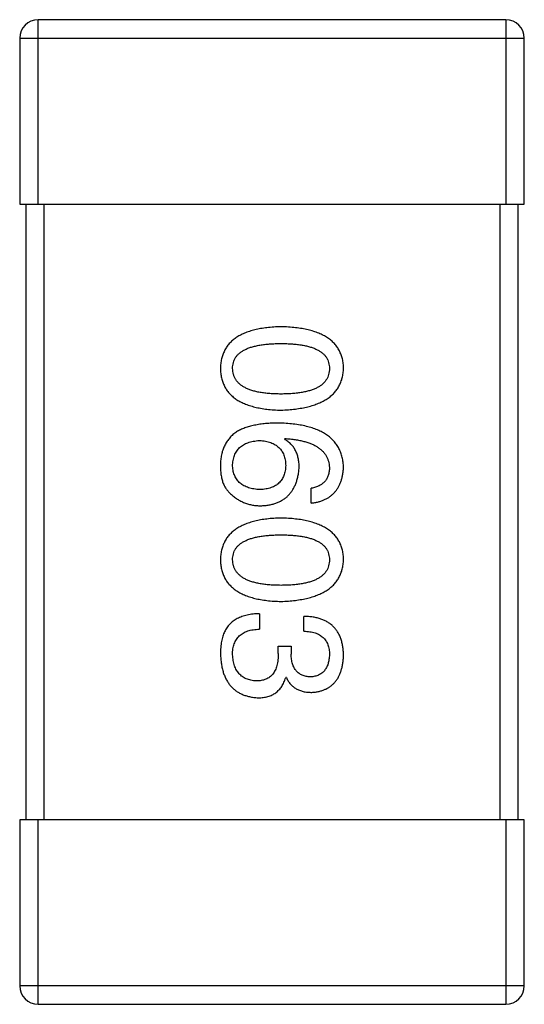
# Model space of a CAD drawing. Header units: millimetres. Extents: x 42 to 554, y 166 to 335.
# Tile 370 of 410: x 508.93 to 509.75, y 260.234 to 261.834. Entities that reach past the tile are written whole.
import ezdxf

# ---------------------------------------------------------------- set-up
doc = ezdxf.new("R2010")
doc.units = ezdxf.units.MM
doc.header["$LTSCALE"] = 30.734
doc.layers.get('0').update_dxf_attribs({"linetype": 'CONTINUOUS'})

msp = doc.modelspace()

# ---------------------------------------------------------------- linework, layer by layer
at = {"linetype": 'Continuous'}
for p, q in [((509.72, 261.8344), (508.96, 261.8344)), ((508.96, 261.5344), (508.96, 261.8344)), ((509.72, 261.8344), (509.72, 261.5344)), ((508.93, 261.8044), (509.75, 261.8044)), ((508.93, 261.8044), (508.93, 261.5344)), ((509.75, 261.5344), (509.75, 261.8044)), ((508.93, 261.5344), (509.75, 261.5344)), ((508.94, 261.5344), (508.94, 260.5344)), ((508.97, 260.5344), (508.97, 261.5344)), ((509.71, 261.5344), (509.71, 260.5344)), ((509.74, 260.5344), (509.74, 261.5344)), ((509.3601, 261.1527), (509.3612, 261.1537)), ((509.4038, 261.0488), (509.4038, 261.0729)), ((509.3197, 260.8691), (509.3197, 260.844)), ((509.3918, 260.8407), (509.3918, 260.8647)), ((509.3503, 260.8166), (509.371, 260.8166)), ((509.3503, 260.8046), (509.3503, 260.8166)), ((509.371, 260.8166), (509.371, 260.8035)), ((509.3634, 260.7653), (509.3623, 260.7653)), ((509.75, 260.5344), (508.93, 260.5344)), ((508.93, 260.5344), (508.93, 260.2644)), ((508.96, 260.2344), (508.96, 260.5344)), ((509.72, 260.5344), (509.72, 260.2344)), ((509.75, 260.2644), (509.75, 260.5344)), ((509.75, 260.2644), (508.93, 260.2644)), ((508.96, 260.2344), (509.72, 260.2344))]:
    msp.add_line(p, q, dxfattribs=at)
for centre, start, end in [((508.96, 261.8044), 90, 180), ((509.72, 261.8044), 0, 90), ((508.96, 260.2644), 180, 270), ((509.72, 260.2644), 270, 0)]:
    msp.add_arc(centre, 0.03, start, end, dxfattribs=at)
for points, knots in [([(509.3547, 261.3354), (509.3507, 261.3353), (509.3431, 261.335), (509.332, 261.334), (509.3217, 261.3325), (509.3122, 261.3305), (509.3034, 261.328), (509.2953, 261.325), (509.288, 261.3216), (509.2815, 261.3175), (509.2756, 261.3131), (509.2705, 261.3081), (509.2662, 261.3025), (509.2627, 261.2965), (509.2599, 261.29), (509.2579, 261.283), (509.2566, 261.2755), (509.2564, 261.2703), (509.2563, 261.2676)], [0, 0, 0, 0, 0.087693, 0.170223, 0.247496, 0.319826, 0.387768, 0.451403, 0.511459, 0.568358, 0.622671, 0.675251, 0.726739, 0.778422, 0.830759, 0.884394, 0.940865, 1, 1, 1, 1]), ([(509.4563, 261.2676), (509.4562, 261.2703), (509.4559, 261.2755), (509.4547, 261.283), (509.4525, 261.29), (509.4497, 261.2965), (509.446, 261.3026), (509.4415, 261.3081), (509.4363, 261.3131), (509.4303, 261.3175), (509.4235, 261.3216), (509.4159, 261.325), (509.4076, 261.328), (509.3985, 261.3305), (509.3887, 261.3325), (509.378, 261.334), (509.3666, 261.335), (509.3587, 261.3353), (509.3547, 261.3354)], [0, 0, 0, 0, 0.057911, 0.113262, 0.165956, 0.217443, 0.268511, 0.319665, 0.372, 0.426129, 0.483365, 0.543779, 0.607756, 0.676562, 0.749704, 0.827713, 0.911177, 1, 1, 1, 1]), ([(509.276, 261.2676), (509.276, 261.2693), (509.2762, 261.2725), (509.2771, 261.2771), (509.2786, 261.2814), (509.2808, 261.2854), (509.2836, 261.2891), (509.287, 261.2924), (509.2911, 261.2954), (509.2957, 261.2981), (509.301, 261.3005), (509.3068, 261.3026), (509.3133, 261.3042), (509.3204, 261.3057), (509.3281, 261.3068), (509.3364, 261.3075), (509.3453, 261.308), (509.3515, 261.3081), (509.3547, 261.3081)], [0, 0, 0, 0, 0.049766, 0.097012, 0.143225, 0.188786, 0.235079, 0.282962, 0.333687, 0.387747, 0.445963, 0.508657, 0.576545, 0.649868, 0.72822, 0.812712, 0.903543, 1, 1, 1, 1]), ([(509.3547, 261.3081), (509.3578, 261.3081), (509.364, 261.308), (509.3729, 261.3075), (509.3812, 261.3068), (509.3889, 261.3057), (509.396, 261.3042), (509.4025, 261.3026), (509.4083, 261.3005), (509.4136, 261.2981), (509.4182, 261.2954), (509.4223, 261.2924), (509.4257, 261.2891), (509.4285, 261.2854), (509.4307, 261.2814), (509.4322, 261.2771), (509.4331, 261.2725), (509.4333, 261.2693), (509.4333, 261.2676)], [0, 0, 0, 0, 0.096452, 0.187278, 0.271765, 0.350519, 0.423437, 0.491321, 0.554011, 0.612224, 0.666281, 0.717003, 0.764884, 0.811423, 0.856783, 0.902993, 0.950236, 1, 1, 1, 1]), ([(509.2563, 261.2676), (509.2564, 261.265), (509.2566, 261.2598), (509.2579, 261.2523), (509.2599, 261.2453), (509.2627, 261.2388), (509.2662, 261.2328), (509.2705, 261.2272), (509.2756, 261.2222), (509.2814, 261.2177), (509.288, 261.2137), (509.2953, 261.2103), (509.3034, 261.2073), (509.3122, 261.2048), (509.3217, 261.2028), (509.332, 261.2013), (509.3431, 261.2003), (509.3507, 261.2), (509.3547, 261.1999)], [0, 0, 0, 0, 0.059134, 0.115603, 0.169236, 0.221572, 0.273254, 0.32474, 0.377319, 0.431815, 0.488555, 0.548609, 0.612242, 0.680182, 0.75251, 0.829782, 0.91231, 1, 1, 1, 1]), ([(509.3547, 261.2261), (509.3515, 261.2261), (509.3454, 261.2262), (509.3366, 261.2267), (509.3284, 261.2275), (509.3208, 261.2286), (509.3138, 261.23), (509.3073, 261.2318), (509.3015, 261.2339), (509.2962, 261.2364), (509.2916, 261.2391), (509.2875, 261.2422), (509.284, 261.2456), (509.2812, 261.2494), (509.279, 261.2535), (509.2773, 261.2579), (509.2763, 261.2627), (509.2761, 261.266), (509.276, 261.2676)], [0, 0, 0, 0, 0.094834, 0.184067, 0.267029, 0.344713, 0.417334, 0.484367, 0.546941, 0.604717, 0.65953, 0.710539, 0.759381, 0.806382, 0.853027, 0.900623, 0.949121, 1, 1, 1, 1]), ([(509.3547, 261.1999), (509.3587, 261.2001), (509.3665, 261.2004), (509.3778, 261.2015), (509.3883, 261.2032), (509.3981, 261.2052), (509.4072, 261.2077), (509.4155, 261.2108), (509.423, 261.2143), (509.4298, 261.2183), (509.4358, 261.2228), (509.4411, 261.2278), (509.4456, 261.2332), (509.4493, 261.2392), (509.4522, 261.2456), (509.4544, 261.2525), (509.4558, 261.2599), (509.4561, 261.265), (509.4563, 261.2676)], [0, 0, 0, 0, 0.088475, 0.171606, 0.249595, 0.322626, 0.391327, 0.455765, 0.516374, 0.573675, 0.628522, 0.681161, 0.732559, 0.783563, 0.83504, 0.887639, 0.942585, 1, 1, 1, 1]), ([(509.4333, 261.2676), (509.4333, 261.266), (509.4331, 261.2627), (509.4322, 261.2579), (509.4307, 261.2535), (509.4285, 261.2494), (509.4257, 261.2457), (509.4223, 261.2422), (509.4182, 261.2391), (509.4136, 261.2363), (509.4083, 261.2339), (509.4025, 261.2318), (509.396, 261.2301), (509.3889, 261.2286), (509.3812, 261.2275), (509.3729, 261.2267), (509.364, 261.2262), (509.3578, 261.2261), (509.3547, 261.2261)], [0, 0, 0, 0, 0.050604, 0.098688, 0.145699, 0.191791, 0.238625, 0.286717, 0.337546, 0.391814, 0.449755, 0.512106, 0.579685, 0.652048, 0.730262, 0.814146, 0.904281, 1, 1, 1, 1]), ([(509.3503, 261.1789), (509.3467, 261.1789), (509.3399, 261.1788), (509.3298, 261.1781), (509.3204, 261.177), (509.3116, 261.1754), (509.3034, 261.1735), (509.2959, 261.1711), (509.2889, 261.1682), (509.2846, 261.1658), (509.2825, 261.1647)], [0, 0, 0, 0, 0.151498, 0.29521, 0.430242, 0.557137, 0.677306, 0.790845, 0.898111, 1, 1, 1, 1]), ([(509.4563, 261.1067), (509.4561, 261.1096), (509.4558, 261.1151), (509.4543, 261.1231), (509.452, 261.1306), (509.449, 261.1375), (509.4451, 261.144), (509.4404, 261.1498), (509.435, 261.1552), (509.4287, 261.1599), (509.4216, 261.1642), (509.4138, 261.1679), (509.4051, 261.1711), (509.3957, 261.1737), (509.3854, 261.1759), (509.3744, 261.1774), (509.3626, 261.1785), (509.3545, 261.1788), (509.3503, 261.1789)], [0, 0, 0, 0, 0.058957, 0.115262, 0.16907, 0.221312, 0.273147, 0.324961, 0.377649, 0.432026, 0.488925, 0.549039, 0.612912, 0.680653, 0.753056, 0.830314, 0.912483, 1, 1, 1, 1]), ([(509.2825, 261.1647), (509.2805, 261.1632), (509.2765, 261.1603), (509.2714, 261.155), (509.2669, 261.1493), (509.2633, 261.1431), (509.2603, 261.1364), (509.2582, 261.1291), (509.2567, 261.1214), (509.2564, 261.1161), (509.2563, 261.1133)], [0, 0, 0, 0, 0.125033, 0.246266, 0.36603, 0.485265, 0.606781, 0.732144, 0.862551, 1, 1, 1, 1]), ([(509.3842, 261.1067), (509.3841, 261.1094), (509.384, 261.1145), (509.3828, 261.1218), (509.3809, 261.1285), (509.3783, 261.1346), (509.3749, 261.1401), (509.3707, 261.145), (509.3658, 261.1492), (509.362, 261.1515), (509.3601, 261.1527)], [0, 0, 0, 0, 0.144617, 0.279572, 0.40596, 0.526097, 0.64389, 0.760003, 0.877724, 1, 1, 1, 1]), ([(509.3612, 261.1537), (509.364, 261.1535), (509.3695, 261.1531), (509.3775, 261.1521), (509.3849, 261.1508), (509.3918, 261.1493), (509.3982, 261.1474), (509.4041, 261.1452), (509.4094, 261.1427), (509.4142, 261.14), (509.4184, 261.1368), (509.4222, 261.1334), (509.4254, 261.1298), (509.4281, 261.1257), (509.4303, 261.1214), (509.4318, 261.1168), (509.433, 261.1119), (509.4332, 261.1085), (509.4333, 261.1067)], [0, 0, 0, 0, 0.089218, 0.173709, 0.252753, 0.326963, 0.397099, 0.462534, 0.524018, 0.582178, 0.637235, 0.689955, 0.741228, 0.791618, 0.841661, 0.892925, 0.945259, 1, 1, 1, 1]), ([(509.276, 261.1089), (509.276, 261.1105), (509.2762, 261.1136), (509.2768, 261.1181), (509.2777, 261.1223), (509.279, 261.1263), (509.2806, 261.1299), (509.2826, 261.1332), (509.2848, 261.1363), (509.2874, 261.139), (509.2903, 261.1415), (509.2936, 261.1436), (509.2971, 261.1456), (509.301, 261.1471), (509.3052, 261.1484), (509.3097, 261.1494), (509.3146, 261.1501), (509.3179, 261.1504), (509.3197, 261.1505)], [0, 0, 0, 0, 0.070403, 0.137196, 0.200053, 0.260887, 0.31876, 0.37535, 0.430743, 0.485927, 0.541678, 0.598832, 0.657726, 0.719441, 0.783504, 0.851852, 0.923533, 1, 1, 1, 1]), ([(509.3197, 261.1505), (509.3214, 261.1504), (509.3246, 261.1501), (509.3294, 261.1495), (509.3338, 261.1484), (509.3379, 261.1472), (509.3417, 261.1457), (509.3451, 261.1438), (509.3483, 261.1417), (509.3511, 261.1393), (509.3537, 261.1366), (509.3558, 261.1336), (509.3578, 261.1304), (509.3593, 261.1269), (509.3606, 261.1231), (509.3615, 261.119), (509.3621, 261.1146), (509.3622, 261.1116), (509.3623, 261.11)], [0, 0, 0, 0, 0.076072, 0.148369, 0.216753, 0.281358, 0.342792, 0.401604, 0.458929, 0.514444, 0.569818, 0.625343, 0.681554, 0.739608, 0.800134, 0.863477, 0.929547, 1, 1, 1, 1]), ([(509.2563, 261.1133), (509.2562, 261.1105), (509.2562, 261.1051), (509.2568, 261.0973), (509.2579, 261.0901), (509.2597, 261.0836), (509.262, 261.0777), (509.265, 261.0725), (509.2684, 261.0679), (509.2713, 261.0654), (509.2727, 261.0641)], [0, 0, 0, 0, 0.156782, 0.301945, 0.436395, 0.561474, 0.678489, 0.78853, 0.894967, 1, 1, 1, 1]), ([(509.3208, 261.0707), (509.319, 261.0708), (509.3157, 261.071), (509.3108, 261.0717), (509.3063, 261.0726), (509.302, 261.0738), (509.2981, 261.0752), (509.2945, 261.077), (509.2912, 261.079), (509.2882, 261.0813), (509.2856, 261.0838), (509.2832, 261.0866), (509.2812, 261.0897), (509.2795, 261.093), (509.2781, 261.0966), (509.2771, 261.1005), (509.2763, 261.1046), (509.2761, 261.1075), (509.276, 261.1089)], [0, 0, 0, 0, 0.078863, 0.153308, 0.223539, 0.289857, 0.35341, 0.413572, 0.471721, 0.528235, 0.584279, 0.638781, 0.69466, 0.751251, 0.809198, 0.869697, 0.933318, 1, 1, 1, 1]), ([(509.3623, 261.11), (509.3622, 261.1085), (509.3621, 261.1056), (509.3615, 261.1014), (509.3606, 261.0974), (509.3594, 261.0937), (509.3578, 261.0902), (509.356, 261.0871), (509.3539, 261.0842), (509.3514, 261.0815), (509.3486, 261.0792), (509.3456, 261.0771), (509.3422, 261.0754), (509.3385, 261.0739), (509.3345, 261.0727), (509.3302, 261.0717), (509.3256, 261.071), (509.3224, 261.0708), (509.3208, 261.0707)], [0, 0, 0, 0, 0.069884, 0.136529, 0.199638, 0.259844, 0.317774, 0.374356, 0.430026, 0.485148, 0.5409, 0.597889, 0.657472, 0.718614, 0.783613, 0.85129, 0.923712, 1, 1, 1, 1]), ([(509.3219, 261.0445), (509.3242, 261.0446), (509.3288, 261.0448), (509.3354, 261.0458), (509.3416, 261.0472), (509.3474, 261.049), (509.3528, 261.0513), (509.3578, 261.0542), (509.3624, 261.0573), (509.3665, 261.0611), (509.3702, 261.0652), (509.3735, 261.0698), (509.3763, 261.0749), (509.3787, 261.0804), (509.3808, 261.0863), (509.3823, 261.0927), (509.3835, 261.0996), (509.3839, 261.1043), (509.3842, 261.1067)], [0, 0, 0, 0, 0.071527, 0.139094, 0.20346, 0.264939, 0.323904, 0.381383, 0.437591, 0.493343, 0.549401, 0.606085, 0.664838, 0.725424, 0.788712, 0.855452, 0.925772, 1, 1, 1, 1]), ([(509.4333, 261.1067), (509.4333, 261.1045), (509.4331, 261.1002), (509.4317, 261.094), (509.4294, 261.0886), (509.4261, 261.0839), (509.4218, 261.08), (509.4167, 261.0768), (509.4106, 261.0744), (509.4062, 261.0734), (509.4038, 261.0729)], [0, 0, 0, 0, 0.136586, 0.261496, 0.378089, 0.490612, 0.605522, 0.725767, 0.8561, 1, 1, 1, 1]), ([(509.4038, 261.0488), (509.4058, 261.0491), (509.4097, 261.0496), (509.4153, 261.0509), (509.4206, 261.0524), (509.4255, 261.0544), (509.4301, 261.0567), (509.4343, 261.0595), (509.4381, 261.0625), (509.4416, 261.066), (509.4447, 261.0698), (509.4475, 261.074), (509.4499, 261.0786), (509.4519, 261.0835), (509.4536, 261.0888), (509.4548, 261.0945), (509.4558, 261.1005), (509.4561, 261.1046), (509.4563, 261.1067)], [0, 0, 0, 0, 0.06947, 0.136096, 0.199592, 0.260665, 0.319672, 0.377156, 0.433415, 0.489984, 0.546535, 0.604276, 0.663499, 0.725182, 0.788953, 0.855683, 0.926216, 1, 1, 1, 1]), ([(509.2727, 261.0641), (509.2744, 261.0626), (509.2779, 261.0595), (509.2834, 261.0554), (509.2893, 261.0521), (509.2953, 261.0492), (509.3016, 261.0471), (509.3081, 261.0456), (509.3149, 261.0447), (509.3195, 261.0445), (509.3219, 261.0445)], [0, 0, 0, 0, 0.129393, 0.255335, 0.378531, 0.500878, 0.622934, 0.746191, 0.87096, 1, 1, 1, 1]), ([(509.3547, 261.0245), (509.3507, 261.0244), (509.3431, 261.0241), (509.332, 261.0231), (509.3217, 261.0217), (509.3122, 261.0196), (509.3034, 261.0171), (509.2953, 261.0141), (509.288, 261.0107), (509.2815, 261.0066), (509.2756, 261.0022), (509.2705, 260.9972), (509.2662, 260.9917), (509.2627, 260.9856), (509.2599, 260.9791), (509.2579, 260.9721), (509.2566, 260.9646), (509.2564, 260.9594), (509.2563, 260.9568)], [0, 0, 0, 0, 0.087693, 0.170223, 0.247496, 0.319826, 0.387768, 0.451403, 0.511459, 0.568358, 0.622671, 0.675251, 0.726739, 0.778422, 0.830759, 0.884394, 0.940865, 1, 1, 1, 1]), ([(509.4563, 260.9568), (509.4562, 260.9594), (509.4559, 260.9646), (509.4547, 260.9721), (509.4525, 260.9791), (509.4497, 260.9857), (509.446, 260.9917), (509.4415, 260.9972), (509.4363, 261.0022), (509.4303, 261.0067), (509.4235, 261.0107), (509.4159, 261.0141), (509.4076, 261.0172), (509.3985, 261.0196), (509.3887, 261.0217), (509.378, 261.0231), (509.3666, 261.0241), (509.3587, 261.0244), (509.3547, 261.0245)], [0, 0, 0, 0, 0.057911, 0.113262, 0.165956, 0.217443, 0.268511, 0.319665, 0.372, 0.426129, 0.483365, 0.543779, 0.607756, 0.676562, 0.749704, 0.827713, 0.911177, 1, 1, 1, 1]), ([(509.276, 260.9568), (509.276, 260.9584), (509.2762, 260.9616), (509.2771, 260.9662), (509.2786, 260.9706), (509.2808, 260.9745), (509.2836, 260.9782), (509.287, 260.9816), (509.2911, 260.9846), (509.2957, 260.9872), (509.301, 260.9896), (509.3068, 260.9917), (509.3133, 260.9933), (509.3204, 260.9948), (509.3281, 260.9959), (509.3364, 260.9966), (509.3453, 260.9971), (509.3515, 260.9972), (509.3547, 260.9972)], [0, 0, 0, 0, 0.049766, 0.097012, 0.143225, 0.188786, 0.235079, 0.282962, 0.333687, 0.387747, 0.445963, 0.508657, 0.576545, 0.649868, 0.72822, 0.812712, 0.903543, 1, 1, 1, 1]), ([(509.3547, 260.9972), (509.3578, 260.9972), (509.364, 260.9971), (509.3729, 260.9966), (509.3812, 260.9959), (509.3889, 260.9948), (509.396, 260.9933), (509.4025, 260.9917), (509.4083, 260.9896), (509.4136, 260.9872), (509.4182, 260.9846), (509.4223, 260.9816), (509.4257, 260.9782), (509.4285, 260.9746), (509.4307, 260.9706), (509.4322, 260.9662), (509.4331, 260.9616), (509.4333, 260.9584), (509.4333, 260.9568)], [0, 0, 0, 0, 0.096452, 0.187278, 0.271765, 0.350519, 0.423437, 0.491321, 0.554011, 0.612224, 0.666281, 0.717003, 0.764884, 0.811423, 0.856783, 0.902993, 0.950236, 1, 1, 1, 1]), ([(509.2563, 260.9568), (509.2564, 260.9541), (509.2566, 260.949), (509.2579, 260.9414), (509.2599, 260.9344), (509.2627, 260.9279), (509.2662, 260.9219), (509.2705, 260.9164), (509.2756, 260.9114), (509.2814, 260.9069), (509.288, 260.9029), (509.2953, 260.8994), (509.3034, 260.8964), (509.3122, 260.8939), (509.3217, 260.8919), (509.332, 260.8904), (509.3431, 260.8894), (509.3507, 260.8892), (509.3547, 260.889)], [0, 0, 0, 0, 0.059134, 0.115603, 0.169236, 0.221572, 0.273254, 0.32474, 0.377319, 0.431815, 0.488555, 0.548609, 0.612242, 0.680182, 0.75251, 0.829782, 0.91231, 1, 1, 1, 1]), ([(509.3547, 260.9152), (509.3515, 260.9153), (509.3454, 260.9153), (509.3366, 260.9158), (509.3284, 260.9166), (509.3208, 260.9177), (509.3138, 260.9192), (509.3073, 260.921), (509.3015, 260.923), (509.2962, 260.9255), (509.2916, 260.9282), (509.2875, 260.9314), (509.284, 260.9348), (509.2812, 260.9385), (509.279, 260.9426), (509.2773, 260.9471), (509.2763, 260.9518), (509.2761, 260.9551), (509.276, 260.9568)], [0, 0, 0, 0, 0.094834, 0.184067, 0.267029, 0.344713, 0.417334, 0.484367, 0.546941, 0.604717, 0.65953, 0.710539, 0.759381, 0.806382, 0.853027, 0.900623, 0.949121, 1, 1, 1, 1]), ([(509.3547, 260.889), (509.3587, 260.8892), (509.3665, 260.8895), (509.3778, 260.8907), (509.3883, 260.8923), (509.3981, 260.8943), (509.4072, 260.8969), (509.4155, 260.8999), (509.423, 260.9034), (509.4298, 260.9074), (509.4358, 260.9119), (509.4411, 260.9169), (509.4456, 260.9224), (509.4493, 260.9283), (509.4522, 260.9348), (509.4544, 260.9417), (509.4558, 260.9491), (509.4561, 260.9542), (509.4563, 260.9568)], [0, 0, 0, 0, 0.088475, 0.171606, 0.249595, 0.322626, 0.391327, 0.455765, 0.516374, 0.573675, 0.628522, 0.681161, 0.732559, 0.783563, 0.83504, 0.887639, 0.942585, 1, 1, 1, 1]), ([(509.4333, 260.9568), (509.4333, 260.9551), (509.4331, 260.9518), (509.4322, 260.9471), (509.4307, 260.9426), (509.4285, 260.9385), (509.4257, 260.9348), (509.4223, 260.9313), (509.4182, 260.9283), (509.4136, 260.9255), (509.4083, 260.923), (509.4025, 260.9209), (509.396, 260.9192), (509.3889, 260.9177), (509.3812, 260.9166), (509.3729, 260.9158), (509.364, 260.9153), (509.3578, 260.9153), (509.3547, 260.9152)], [0, 0, 0, 0, 0.050604, 0.098688, 0.145699, 0.191791, 0.238625, 0.286717, 0.337546, 0.391814, 0.449755, 0.512106, 0.579685, 0.652048, 0.730262, 0.814146, 0.904281, 1, 1, 1, 1]), ([(509.3197, 260.8691), (509.3179, 260.869), (509.3144, 260.8689), (509.3093, 260.8685), (509.3044, 260.8678), (509.2998, 260.8669), (509.2954, 260.8658), (509.2912, 260.8645), (509.2873, 260.863), (509.2836, 260.8612), (509.2802, 260.8593), (509.277, 260.8571), (509.274, 260.8547), (509.2713, 260.8521), (509.2688, 260.8493), (509.2666, 260.8463), (509.2645, 260.8431), (509.2634, 260.8408), (509.2628, 260.8396)], [0, 0, 0, 0, 0.078937, 0.154495, 0.226898, 0.296844, 0.363348, 0.427781, 0.48946, 0.549586, 0.607902, 0.664733, 0.720805, 0.776157, 0.831175, 0.886736, 0.943094, 1, 1, 1, 1]), ([(509.4563, 260.8013), (509.4562, 260.8039), (509.4561, 260.8088), (509.4551, 260.8158), (509.4538, 260.8225), (509.452, 260.8286), (509.4497, 260.8343), (509.4468, 260.8395), (509.4435, 260.8442), (509.4397, 260.8484), (509.4354, 260.8522), (509.4306, 260.8554), (509.4253, 260.8582), (509.4195, 260.8605), (509.4133, 260.8623), (509.4066, 260.8636), (509.3993, 260.8645), (509.3944, 260.8646), (509.3918, 260.8647)], [0, 0, 0, 0, 0.073232, 0.142595, 0.207997, 0.270074, 0.329156, 0.386529, 0.441846, 0.496976, 0.551877, 0.607941, 0.665637, 0.725446, 0.788542, 0.855101, 0.925196, 1, 1, 1, 1]), ([(509.2628, 260.8396), (509.2623, 260.8385), (509.2612, 260.8361), (509.2599, 260.8324), (509.2588, 260.8283), (509.2579, 260.8239), (509.2572, 260.8193), (509.2566, 260.8143), (509.2564, 260.809), (509.2563, 260.8054), (509.2563, 260.8035)], [0, 0, 0, 0, 0.101955, 0.208983, 0.322698, 0.44339, 0.570851, 0.70629, 0.84885, 1, 1, 1, 1]), ([(509.276, 260.8024), (509.276, 260.8041), (509.276, 260.8073), (509.2766, 260.8119), (509.2774, 260.8162), (509.2786, 260.8201), (509.2801, 260.8239), (509.282, 260.8273), (509.2843, 260.8303), (509.2868, 260.8331), (509.2898, 260.8355), (509.293, 260.8377), (509.2967, 260.8395), (509.3006, 260.8411), (509.3049, 260.8423), (509.3095, 260.8431), (509.3145, 260.8438), (509.3179, 260.8439), (509.3197, 260.844)], [0, 0, 0, 0, 0.071272, 0.13882, 0.201858, 0.262757, 0.320043, 0.376709, 0.431462, 0.486034, 0.541209, 0.597703, 0.65589, 0.717768, 0.782056, 0.850407, 0.92277, 1, 1, 1, 1]), ([(509.3918, 260.8407), (509.3935, 260.8406), (509.3967, 260.8405), (509.4014, 260.8399), (509.4059, 260.8391), (509.4099, 260.838), (509.4137, 260.8366), (509.4171, 260.8349), (509.4202, 260.8329), (509.423, 260.8306), (509.4255, 260.8281), (509.4276, 260.8253), (509.4294, 260.8221), (509.4308, 260.8187), (509.432, 260.8151), (509.4328, 260.8111), (509.4333, 260.8069), (509.4333, 260.8039), (509.4333, 260.8024)], [0, 0, 0, 0, 0.078134, 0.15164, 0.221358, 0.286689, 0.348614, 0.407697, 0.464247, 0.520153, 0.574432, 0.629291, 0.684538, 0.742032, 0.801329, 0.863637, 0.930123, 1, 1, 1, 1]), ([(509.2563, 260.8035), (509.2564, 260.8008), (509.2567, 260.7955), (509.2576, 260.7877), (509.259, 260.7805), (509.2608, 260.7738), (509.2631, 260.7675), (509.2658, 260.7618), (509.269, 260.7566), (509.2726, 260.7518), (509.2767, 260.7476), (509.2812, 260.7439), (509.2861, 260.7407), (509.2916, 260.738), (509.2974, 260.7358), (509.3037, 260.7342), (509.3104, 260.733), (509.3151, 260.7327), (509.3175, 260.7325)], [0, 0, 0, 0, 0.078078, 0.151942, 0.221594, 0.28726, 0.350176, 0.409768, 0.467648, 0.523784, 0.578904, 0.634014, 0.689819, 0.746826, 0.805875, 0.867063, 0.931764, 1, 1, 1, 1]), ([(509.3142, 260.7598), (509.3128, 260.7599), (509.3099, 260.7601), (509.3058, 260.7609), (509.3019, 260.7619), (509.2983, 260.7632), (509.295, 260.7649), (509.2919, 260.7667), (509.2891, 260.769), (509.2865, 260.7715), (509.2843, 260.7744), (509.2823, 260.7775), (509.2805, 260.7809), (509.2791, 260.7847), (509.2779, 260.7887), (509.277, 260.793), (509.2763, 260.7976), (509.2761, 260.8008), (509.276, 260.8024)], [0, 0, 0, 0, 0.068514, 0.133941, 0.195994, 0.255362, 0.312994, 0.369441, 0.424687, 0.480522, 0.537148, 0.594801, 0.654411, 0.716817, 0.781981, 0.850498, 0.923306, 1, 1, 1, 1]), ([(509.3503, 260.8046), (509.3503, 260.8028), (509.3502, 260.7993), (509.3498, 260.7942), (509.3491, 260.7895), (509.3481, 260.7851), (509.3468, 260.781), (509.3453, 260.7773), (509.3434, 260.774), (509.3413, 260.771), (509.3389, 260.7683), (509.3362, 260.7661), (509.3333, 260.7641), (509.33, 260.7625), (509.3264, 260.7613), (509.3226, 260.7604), (509.3185, 260.7599), (509.3157, 260.7598), (509.3142, 260.7598)], [0, 0, 0, 0, 0.082495, 0.159728, 0.232496, 0.300725, 0.365163, 0.425859, 0.483728, 0.538892, 0.592921, 0.646195, 0.699968, 0.754746, 0.811387, 0.870806, 0.933482, 1, 1, 1, 1]), ([(509.4027, 260.7664), (509.4015, 260.7664), (509.3991, 260.7666), (509.3956, 260.7671), (509.3923, 260.7679), (509.3893, 260.769), (509.3865, 260.7704), (509.3839, 260.7721), (509.3816, 260.774), (509.3794, 260.7762), (509.3776, 260.7787), (509.376, 260.7814), (509.3745, 260.7844), (509.3734, 260.7877), (509.3724, 260.7913), (509.3717, 260.7951), (509.3712, 260.7992), (509.3711, 260.8021), (509.371, 260.8035)], [0, 0, 0, 0, 0.067741, 0.131599, 0.192143, 0.249977, 0.306453, 0.361639, 0.416449, 0.471489, 0.527582, 0.584873, 0.644974, 0.70814, 0.77492, 0.845909, 0.920585, 1, 1, 1, 1]), ([(509.4333, 260.8024), (509.4333, 260.8011), (509.4332, 260.7984), (509.4327, 260.7945), (509.432, 260.7909), (509.4311, 260.7875), (509.43, 260.7844), (509.4286, 260.7815), (509.427, 260.7788), (509.4252, 260.7765), (509.4232, 260.7743), (509.4209, 260.7724), (509.4184, 260.7708), (509.4157, 260.7694), (509.4128, 260.7682), (509.4096, 260.7674), (509.4063, 260.7667), (509.4039, 260.7665), (509.4027, 260.7664)], [0, 0, 0, 0, 0.078051, 0.151197, 0.220412, 0.286742, 0.34933, 0.409464, 0.467368, 0.52298, 0.578639, 0.633998, 0.690142, 0.746855, 0.805868, 0.867776, 0.932345, 1, 1, 1, 1]), ([(509.4049, 260.7412), (509.4069, 260.7414), (509.4108, 260.7417), (509.4164, 260.7428), (509.4217, 260.7443), (509.4266, 260.7461), (509.4311, 260.7484), (509.4352, 260.7512), (509.439, 260.7543), (509.4424, 260.7579), (509.4455, 260.7619), (509.4481, 260.7663), (509.4505, 260.7711), (509.4523, 260.7764), (509.4539, 260.782), (509.4551, 260.7881), (509.456, 260.7946), (509.4562, 260.799), (509.4563, 260.8013)], [0, 0, 0, 0, 0.067521, 0.132139, 0.193339, 0.252064, 0.309083, 0.364848, 0.420021, 0.475612, 0.532002, 0.589602, 0.649896, 0.712634, 0.778603, 0.848416, 0.922155, 1, 1, 1, 1]), ([(509.3175, 260.7325), (509.3189, 260.7325), (509.3217, 260.7325), (509.3258, 260.733), (509.3297, 260.7335), (509.3334, 260.7345), (509.3369, 260.7356), (509.3402, 260.737), (509.3433, 260.7387), (509.3462, 260.7406), (509.3489, 260.7428), (509.3514, 260.7453), (509.3537, 260.748), (509.3559, 260.7509), (509.3578, 260.7542), (509.3595, 260.7576), (509.361, 260.7614), (509.3619, 260.764), (509.3623, 260.7653)], [0, 0, 0, 0, 0.071215, 0.138707, 0.20396, 0.266995, 0.327734, 0.387609, 0.445602, 0.503345, 0.561136, 0.618597, 0.677672, 0.738255, 0.799989, 0.863961, 0.930555, 1, 1, 1, 1]), ([(509.3634, 260.7653), (509.3644, 260.7634), (509.3662, 260.7596), (509.3699, 260.7547), (509.3743, 260.7505), (509.3792, 260.7471), (509.3848, 260.7445), (509.3909, 260.7426), (509.3977, 260.7414), (509.4025, 260.7413), (509.4049, 260.7412)], [0, 0, 0, 0, 0.125227, 0.244792, 0.361427, 0.478215, 0.59667, 0.722058, 0.856314, 1, 1, 1, 1])]:
    msp.add_open_spline(points, degree=3, knots=knots, dxfattribs=at)

doc.saveas('drawing.dxf')
